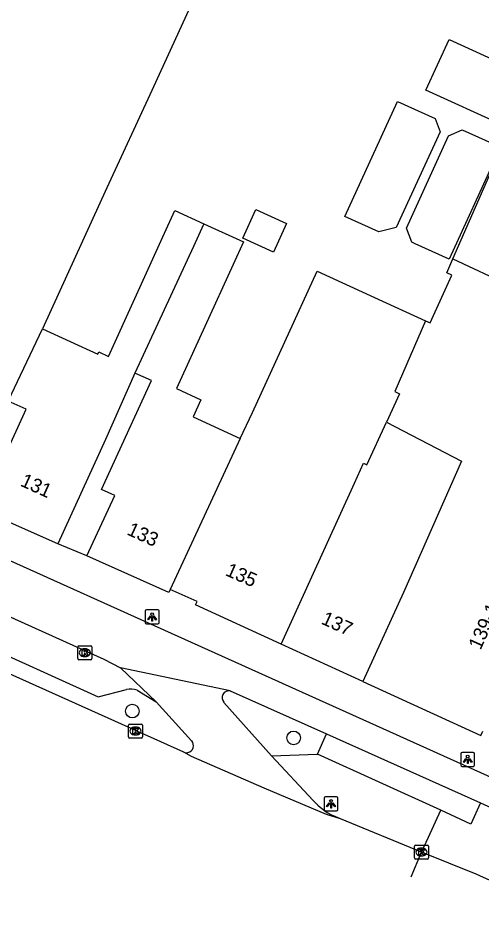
# Model space of a CAD drawing. Extents: x 161882 to 162509, y 381687 to 382379.
# Drawn here: x 162242.8 to 162276, y 381789.9 to 381854.6 of the extents above; entities that cross this region are included whole.
import ezdxf

# ---------------------------------------------------------------- set-up
doc = ezdxf.new("R2010")
doc.units = 0
for name, color, linetype in [('IMGEO_Boom', 7, 'Continuous'), ('IMGEO_Fietspad_open', 7, 'Continuous'), ('IMGEO_Kolk', 7, 'Continuous'), ('IMGEO_Lichtpunt', 7, 'Continuous'), ('IMGEO_Pand', 7, 'Continuous'), ('IMGEO_Pand_nummerreeks', 7, 'Continuous'), ('IMGEO_Parkeervlak_open', 7, 'Continuous'), ('IMGEO_Rijbaan_lokaal_gesloten', 7, 'Continuous'), ('IMGEO_Rijbaan_lokaal_open', 7, 'Continuous'), ('IMGEO_Verkeerseiland_open', 7, 'Continuous'), ('IMGEO_Voetpad_open', 7, 'Continuous')]:
    doc.layers.add(name, color=color, linetype=linetype)

msp = doc.modelspace()

# ---------------------------------------------------------------- linework, layer by layer
at = {"layer": 'IMGEO_Boom'}
for centre in [(162250.952, 381804.927), (162262.52, 381803.011)]:
    msp.add_circle(centre, 0.489, dxfattribs=at)
at = {"layer": 'IMGEO_Fietspad_open'}
for points in [[(162297.281, 381790.934), (162283.991, 381796.906), (162276.913, 381800.086), (162237.824, 381817.651), (162177.947, 381844.935)], [(162199.963, 381826.58), (162201.558, 381830.008), (162248.9, 381808.653), (162250.093, 381808.023)], [(162257.97, 381806.387), (162264.876, 381803.292)], [(162264.876, 381803.292), (162275.916, 381798.35)]]:
    msp.add_lwpolyline(points, dxfattribs=at)
at = {"layer": 'IMGEO_Kolk'}
for p, q in [((162247.043, 381808.69), (162247.043, 381809.542)), ((162247.118, 381809.616), (162247.97, 381809.616)), ((162248.044, 381809.542), (162248.044, 381808.69)), ((162247.554, 381808.836), (162247.529, 381808.836)), ((162247.531, 381809.396), (162247.556, 381809.396)), ((162247.97, 381808.616), (162247.118, 381808.616)), ((162250.677, 381803.076), (162250.677, 381803.928)), ((162250.752, 381804.002), (162251.604, 381804.002)), ((162251.165, 381803.782), (162251.19, 381803.782)), ((162251.678, 381803.928), (162251.678, 381803.076)), ((162251.604, 381803.002), (162250.752, 381803.002)), ((162251.188, 381803.222), (162251.163, 381803.222)), ((162271.184, 381794.402), (162271.184, 381795.254)), ((162271.259, 381795.328), (162272.111, 381795.328)), ((162272.185, 381795.254), (162272.185, 381794.402)), ((162271.672, 381795.108), (162271.697, 381795.108)), ((162272.111, 381794.328), (162271.259, 381794.328)), ((162271.695, 381794.548), (162271.67, 381794.548))]:
    msp.add_line(p, q, dxfattribs=at)
for points in [[(162247.043, 381808.69), (162247.043, 381809.542)], [(162247.118, 381809.616), (162247.97, 381809.616)], [(162248.044, 381809.542), (162248.044, 381808.69)], [(162247.364, 381809.316), (162247.487, 381809.316), (162247.487, 381809.165), (162247.617, 381809.316), (162247.781, 381809.316), (162247.635, 381809.165), (162247.788, 381808.916), (162247.636, 381808.916), (162247.551, 381809.08), (162247.487, 381809.013), (162247.487, 381808.916), (162247.364, 381808.916), (162247.364, 381809.316)], [(162247.97, 381808.616), (162247.118, 381808.616)], [(162250.677, 381803.076), (162250.677, 381803.928)], [(162250.752, 381804.002), (162251.604, 381804.002)], [(162250.998, 381803.702), (162251.121, 381803.702), (162251.121, 381803.551), (162251.251, 381803.702), (162251.415, 381803.702), (162251.269, 381803.551), (162251.422, 381803.302), (162251.27, 381803.302), (162251.185, 381803.466), (162251.121, 381803.399), (162251.121, 381803.302), (162250.998, 381803.302), (162250.998, 381803.702)], [(162251.678, 381803.928), (162251.678, 381803.076)], [(162251.604, 381803.002), (162250.752, 381803.002)], [(162271.184, 381794.402), (162271.184, 381795.254)], [(162271.259, 381795.328), (162272.111, 381795.328)], [(162272.185, 381795.254), (162272.185, 381794.402)], [(162271.505, 381795.028), (162271.628, 381795.028), (162271.628, 381794.877), (162271.758, 381795.028), (162271.922, 381795.028), (162271.776, 381794.877), (162271.929, 381794.628), (162271.777, 381794.628), (162271.692, 381794.792), (162271.628, 381794.725), (162271.628, 381794.628), (162271.505, 381794.628), (162271.505, 381795.028)], [(162272.111, 381794.328), (162271.259, 381794.328)]]:
    msp.add_lwpolyline(points, dxfattribs=at)
for centre, start, end in [((162247.12, 381809.54), 91.55205, 178.44795), ((162247.12, 381809.54), 91.55205, 178.44795), ((162247.968, 381809.54), 1.55205, 88.44795), ((162247.968, 381809.54), 1.55205, 88.44795), ((162247.12, 381808.692), 181.55205, 268.44795), ((162247.12, 381808.692), 181.55205, 268.44795), ((162247.968, 381808.692), 271.55205, 358.44795), ((162247.968, 381808.692), 271.55205, 358.44795), ((162250.754, 381803.926), 91.55205, 178.44795), ((162250.754, 381803.926), 91.55205, 178.44795), ((162251.602, 381803.926), 1.55205, 88.44795), ((162251.602, 381803.926), 1.55205, 88.44795), ((162250.754, 381803.078), 181.55205, 268.44795), ((162250.754, 381803.078), 181.55205, 268.44795), ((162251.602, 381803.078), 271.55205, 358.44795), ((162251.602, 381803.078), 271.55205, 358.44795), ((162271.261, 381795.252), 91.55205, 178.44795), ((162271.261, 381795.252), 91.55205, 178.44795), ((162272.109, 381795.252), 1.55205, 88.44795), ((162272.109, 381795.252), 1.55205, 88.44795), ((162271.261, 381794.404), 181.55205, 268.44795), ((162271.261, 381794.404), 181.55205, 268.44795), ((162272.109, 381794.404), 271.55205, 358.44795), ((162272.109, 381794.404), 271.55205, 358.44795)]:
    msp.add_arc(centre, 0.0765, start, end, dxfattribs=at)
for centre, major_axis, ratio, start_param, end_param in [((162247.53, 381809.116), (-0.387, 0.002), 0.722429, 4.712389, 7.853982), ((162247.555, 381809.116), (-0.39, 0.002), 0.717154, 1.570796, 4.712389), ((162251.164, 381803.502), (-0.387, 0.002), 0.722429, 4.712389, 7.853982), ((162251.189, 381803.502), (-0.39, 0.002), 0.717154, 1.570796, 4.712389), ((162271.671, 381794.828), (-0.387, 0.002), 0.722429, 4.712389, 7.853982), ((162271.696, 381794.828), (-0.39, 0.002), 0.717154, 1.570796, 4.712389)]:
    msp.add_ellipse(centre, major_axis=major_axis, ratio=ratio, start_param=start_param, end_param=end_param, dxfattribs=at)
at = {"layer": 'IMGEO_Lichtpunt'}
for p, q in [((162251.873, 381812.088), (162251.873, 381811.281)), ((162251.873, 381812.088), (162251.873, 381811.281)), ((162252.775, 381812.183), (162251.967, 381812.183)), ((162252.775, 381812.183), (162251.967, 381812.183)), ((162252.869, 381811.281), (162252.869, 381812.088)), ((162252.869, 381811.281), (162252.869, 381812.088)), ((162251.967, 381811.187), (162252.775, 381811.187)), ((162251.967, 381811.187), (162252.775, 381811.187)), ((162274.503, 381801.872), (162274.503, 381801.065)), ((162274.503, 381801.872), (162274.503, 381801.065)), ((162275.405, 381801.967), (162274.597, 381801.967)), ((162275.405, 381801.967), (162274.597, 381801.967)), ((162275.499, 381801.065), (162275.499, 381801.872)), ((162275.499, 381801.065), (162275.499, 381801.872)), ((162274.597, 381800.971), (162275.405, 381800.971)), ((162274.597, 381800.971), (162275.405, 381800.971)), ((162264.701, 381798.688), (162264.701, 381797.881)), ((162264.701, 381798.688), (162264.701, 381797.881)), ((162265.603, 381798.783), (162264.795, 381798.783)), ((162265.603, 381798.783), (162264.795, 381798.783)), ((162265.697, 381797.881), (162265.697, 381798.688)), ((162265.697, 381797.881), (162265.697, 381798.688)), ((162264.795, 381797.787), (162265.603, 381797.787)), ((162264.795, 381797.787), (162265.603, 381797.787))]:
    msp.add_line(p, q, dxfattribs=at)
for points in [[(162252.247, 381811.752), (162252.286, 381811.724), (162252.098, 381811.462), (162252.06, 381811.489), (162252.247, 381811.752)], [(162252.349, 381811.704), (162252.396, 381811.704), (162252.396, 381811.382), (162252.349, 381811.382), (162252.349, 381811.704)], [(162252.459, 381811.724), (162252.497, 381811.751), (162252.684, 381811.489), (162252.645, 381811.461), (162252.459, 381811.724)], [(162274.877, 381801.536), (162274.916, 381801.508), (162274.728, 381801.246), (162274.69, 381801.273), (162274.877, 381801.536)], [(162274.979, 381801.488), (162275.026, 381801.488), (162275.026, 381801.166), (162274.979, 381801.166), (162274.979, 381801.488)], [(162275.089, 381801.508), (162275.127, 381801.535), (162275.314, 381801.273), (162275.275, 381801.245), (162275.089, 381801.508)], [(162265.075, 381798.352), (162265.114, 381798.324), (162264.926, 381798.062), (162264.888, 381798.089), (162265.075, 381798.352)], [(162265.177, 381798.304), (162265.224, 381798.304), (162265.224, 381797.982), (162265.177, 381797.982), (162265.177, 381798.304)], [(162265.287, 381798.324), (162265.325, 381798.351), (162265.512, 381798.089), (162265.473, 381798.061), (162265.287, 381798.324)]]:
    msp.add_lwpolyline(points, dxfattribs=at)
for centre in [(162252.372, 381811.886), (162275.002, 381801.67), (162265.2, 381798.486)]:
    msp.add_circle(centre, 0.0994, dxfattribs=at)
for centre, start, end in [((162251.967, 381812.088), 90, 180), ((162251.967, 381812.088), 90, 180), ((162252.775, 381812.088), 0, 90), ((162252.775, 381812.088), 0, 90), ((162251.967, 381811.281), 180, 270), ((162251.967, 381811.281), 180, 270), ((162252.775, 381811.281), 270, 0), ((162252.775, 381811.281), 270, 360), ((162274.597, 381801.872), 90, 180), ((162274.597, 381801.872), 90, 180), ((162275.405, 381801.872), 0, 90), ((162275.405, 381801.872), 0, 90), ((162274.597, 381801.065), 180, 270), ((162274.597, 381801.065), 180, 270), ((162275.405, 381801.065), 270, 0), ((162275.405, 381801.065), 270, 360), ((162264.795, 381798.688), 90, 180), ((162264.795, 381798.688), 90, 180), ((162265.603, 381798.688), 0, 90), ((162265.603, 381798.688), 0, 90), ((162264.795, 381797.881), 180, 270), ((162264.795, 381797.881), 180, 270), ((162265.603, 381797.881), 270, 0), ((162265.603, 381797.881), 270, 360)]:
    msp.add_arc(centre, 0.0946, start, end, dxfattribs=at)
at = {"layer": 'IMGEO_Pand'}
for points in [[(162256.161, 381857.743), (162252.342, 381849.408), (162249.124, 381842.446), (162244.506, 381832.34)], [(162279.221, 381850.549), (162277.559, 381846.911), (162272.006, 381849.436), (162273.668, 381853.074), (162279.221, 381850.549)], [(162272.671, 381847.413), (162273.018, 381846.444), (162269.885, 381839.6), (162268.626, 381839.294), (162266.2, 381840.397), (162269.968, 381848.642), (162272.671, 381847.413)], [(162277.212, 381844.825), (162277.045, 381844.695), (162273.678, 381837.331), (162271.241, 381838.439), (162270.987, 381838.554), (162270.607, 381839.556), (162273.63, 381846.161), (162274.603, 381846.604), (162277.429, 381845.321)], [(162273.937, 381837.352), (162276.749, 381843.77)], [(162244.506, 381832.34), (162248.482, 381830.524), (162248.551, 381830.674), (162249.234, 381830.362), (162253.268, 381839.19), (162254.009, 381840.812), (162256.086, 381839.862)], [(162262.003, 381839.881), (162261.065, 381837.827), (162258.871, 381838.829), (162259.81, 381840.883), (162262.003, 381839.881)], [(162256.086, 381839.862), (162255.943, 381839.554), (162255.336, 381838.245), (162251.124, 381829.166)], [(162256.086, 381839.862), (162258.931, 381838.563), (162258.19, 381836.942), (162254.126, 381828.047), (162255.87, 381827.25), (162255.308, 381826.021), (162258.689, 381824.477)], [(162271.987, 381832.903), (162272.302, 381832.759), (162273.867, 381836.183), (162273.499, 381836.351), (162273.937, 381837.352)], [(162273.937, 381837.352), (162278.028, 381835.435)], [(162258.689, 381824.477), (162259.578, 381826.336), (162264.205, 381836.46), (162268.318, 381834.58), (162271.987, 381832.903)], [(162271.987, 381832.903), (162269.766, 381827.834), (162270.107, 381827.678), (162269.172, 381825.632)], [(162242.059, 381827.149), (162244.506, 381832.34)], [(162251.124, 381829.166), (162249.029, 381824.408), (162245.604, 381816.912)], [(162247.689, 381816.07), (162249.696, 381820.391), (162248.75, 381820.823), (162252.315, 381828.622), (162251.124, 381829.166)], [(162240.044, 381819.375), (162243.331, 381826.568), (162242.059, 381827.149)], [(162261.619, 381809.735), (162266.89, 381821.27), (162267.52, 381822.707), (162267.781, 381822.588), (162269.172, 381825.632)], [(162269.172, 381825.632), (162274.569, 381822.855), (162270.405, 381813.427), (162267.49, 381807.052)], [(162258.689, 381824.477), (162253.673, 381813.645)], [(162245.604, 381816.912), (162240.044, 381819.375)], [(162253.673, 381813.645), (162253.577, 381813.435), (162247.689, 381816.07)], [(162261.619, 381809.735), (162255.487, 381812.537), (162255.605, 381812.795), (162253.673, 381813.645)], [(162267.49, 381807.052), (162261.619, 381809.735)], [(162267.49, 381807.052), (162275.953, 381803.185), (162276.093, 381803.496)]]:
    msp.add_lwpolyline(points, dxfattribs=at)
at = {"layer": 'IMGEO_Parkeervlak_open'}
for points in [[(162200.955, 381826.085), (162201.505, 381827.376), (162207.514, 381824.414), (162207.942, 381825.323), (162210.738, 381824.256), (162210.225, 381823.154), (162221.173, 381818.267), (162221.796, 381819.046), (162224.331, 381817.952), (162223.91, 381817.029), (162234.842, 381812.097), (162235.254, 381813.018), (162237.993, 381811.792), (162237.578, 381810.894), (162248.506, 381805.946), (162250.538, 381806.48)], [(162251.307, 381806.429), (162252.665, 381805.587)]]:
    msp.add_lwpolyline(points, dxfattribs=at)
msp.add_arc((162250.829, 381805.045), 1.464, 70.94647, 101.46495, dxfattribs=at)
at = {"layer": 'IMGEO_Rijbaan_lokaal_gesloten'}
for points in [[(162254.636, 381801.98), (162216.47, 381819.118), (162200.955, 381826.085)], [(162257.97, 381806.387), (162250.093, 381808.023)], [(162250.093, 381808.023), (162252.665, 381805.587)], [(162252.665, 381805.587), (162255.207, 381802.799)], [(162260.94, 381801.733), (162257.521, 381805.559)], [(162265.892, 381797.201), (162264.88, 381797.509), (162260.412, 381799.413), (162255.206, 381801.667), (162254.636, 381801.98)], [(162263.932, 381798.524), (162260.94, 381801.733)], [(162265.892, 381797.201), (162265.384, 381797.417)], [(162271.685, 381794.828), (162265.892, 381797.201)], [(162270.956, 381793.049), (162271.685, 381794.828)], [(162282.603, 381789.888), (162278.827, 381791.782), (162275.604, 381793.251), (162271.685, 381794.828)]]:
    msp.add_lwpolyline(points, dxfattribs=at)
for centre, radius, start, end in [((162257.894, 381805.893), 0.5, 81.23667, 221.82399), ((162254.823, 381802.458), 0.514, 283.07911, 41.57003), ((162254.823, 381802.457), 0.512, 248.59135, 283.10305), ((162267.476, 381801.667), 4.737, 221.56638, 243.79006)]:
    msp.add_arc(centre, radius, start, end, dxfattribs=at)
at = {"layer": 'IMGEO_Rijbaan_lokaal_open'}
for points in [[(162271.685, 381794.828), (162272.193, 381795.887), (162273.07, 381797.83)], [(162275.916, 381798.35), (162275.238, 381796.831), (162273.07, 381797.83)], [(162275.916, 381798.35), (162283.117, 381795.079)]]:
    msp.add_lwpolyline(points, dxfattribs=at)
at = {"layer": 'IMGEO_Verkeerseiland_open'}
msp.add_lwpolyline([(162260.94, 381801.733), (162264.233, 381801.834)], dxfattribs=at)
at = {"layer": 'IMGEO_Voetpad_open'}
for points in [[(162247.689, 381816.07), (162245.604, 381816.912)], [(162264.233, 381801.834), (162264.876, 381803.292)], [(162273.07, 381797.83), (162264.233, 381801.834)]]:
    msp.add_lwpolyline(points, dxfattribs=at)

# ---------------------------------------------------------------- texts
at = {"layer": 'IMGEO_Pand_nummerreeks'}
for s, rotation, p in [('131', 335.44876, (162242.853, 381821.109)), ('133', 335.44876, (162250.5, 381817.611)), ('135', 336.25249, (162257.561, 381814.687)), ('139-143', 65.78128, (162275.922, 381809.26)), ('137', 335.45174, (162264.43, 381811.22))]:
    msp.add_text(s, height=1, rotation=rotation, dxfattribs=at).set_placement(p)

doc.saveas('drawing.dxf')
